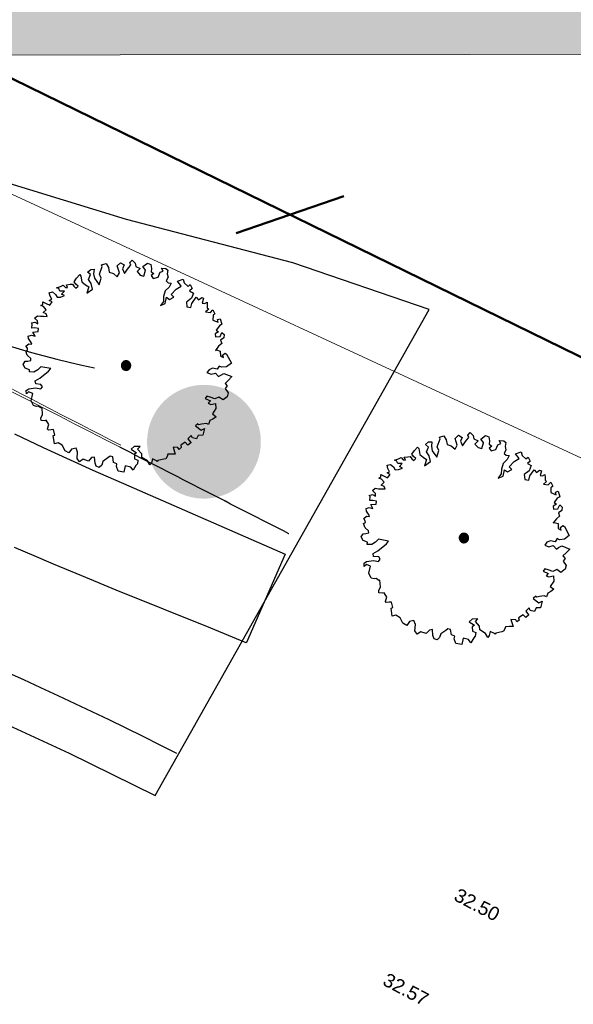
# Model space of a CAD drawing. Header units: metres. Extents: x -5203299 to 2078834, y 245743 to 5817682.
# Tile 990 of 1056: x 366627 to 366641, y 5813970 to 5813996. Entities that reach past the tile are written whole.
import ezdxf

# ---------------------------------------------------------------- set-up
doc = ezdxf.new("R2010")
doc.units = ezdxf.units.M
doc.header["$LTSCALE"] = 0.5
for name, color, linetype, lineweight in [('02.02_Nutzung. Gebäude-Gewerbe Neubau', 7, 'Continuous', 9), ('30 -39 Baustelle- Fläche', 7, 'Continuous', 15), ('99.02_Vermesserplan-Höhe SWP', 7, 'Continuous', 18), ('99.02_Vermesserplan-Linie Zaun', 7, 'Continuous', 18), ('99.04_Ausf Ketziner Str-S-Achse-Berechnungen', 7, 'Continuous', 20), ('AutoTurn-Lastzug mit Sattelzug', 7, 'Continuous', 9), ('Bemaßung', 7, 'Continuous', 5), ('CS_XREF_Straßenpl-Bäume', 7, 'Continuous', 25), ('Keine', 7, 'Continuous', 9)]:
    doc.layers.add(name, color=color, linetype=linetype, lineweight=lineweight)
for name, color, linetype, lineweight, true_color in [('30 -34 Innenwände- 4 Türen_Fenster', 7, 'Continuous', 15, 0x9955ff), ('99.04_Ausf Ketziner Str-S-Baum-versetzen_Schraffur', 30, 'Continuous', 30, 0xff7f00), ('99.04_Ausf Ketziner Str-S-Markierung', 1, 'Continuous', 25, 0xff0000), ('99.04_Ausf Ketziner Str-S-Markierung-Hilfslinien', 6, 'Continuous', 25, 0xff00ff), ('99.04_Ausf Ketziner Str-S_Hilfslinien_Variante 2a_2022-01-25', 30, 'Continuous', 25, 0xff7f00)]:
    doc.layers.add(name, color=color, linetype=linetype, lineweight=lineweight, true_color=true_color)
doc.styles.add('Arial', font='arial.ttf')

# ---------------------------------------------------------------- blocks, each defined once
blk = doc.blocks.new('Gruppe-61')
at = {"layer": 'CS_XREF_Straßenpl-Bäume', "linetype": 'Continuous', "lineweight": 0}
blk.add_hatch(color=7, dxfattribs=at).paths.add_polyline_path([(366638.491, 5813982.474), (366638.485, 5813982.463), (366638.479, 5813982.453), (366638.471, 5813982.443), (366638.463, 5813982.434), (366638.454, 5813982.427), (366638.444, 5813982.42), (366638.433, 5813982.414), (366638.422, 5813982.409), (366638.411, 5813982.405), (366638.399, 5813982.403), (366638.387, 5813982.401), (366638.375, 5813982.401), (366638.363, 5813982.402), (366638.351, 5813982.404), (366638.339, 5813982.408), (366638.328, 5813982.412), (366638.317, 5813982.417), (366638.307, 5813982.424), (366638.298, 5813982.432), (366638.289, 5813982.44), (366638.281, 5813982.449), (366638.274, 5813982.459), (366638.268, 5813982.47), (366638.264, 5813982.481), (366638.26, 5813982.492), (366638.257, 5813982.504), (366638.256, 5813982.516), (366638.256, 5813982.528), (366638.257, 5813982.54), (366638.259, 5813982.552), (366638.262, 5813982.564), (366638.267, 5813982.575), (366638.272, 5813982.586), (366638.279, 5813982.596), (366638.286, 5813982.605), (366638.294, 5813982.614), (366638.304, 5813982.622), (366638.314, 5813982.629), (366638.324, 5813982.635), (366638.335, 5813982.639), (366638.347, 5813982.643), (366638.359, 5813982.646), (366638.371, 5813982.647), (366638.383, 5813982.647), (366638.395, 5813982.646), (366638.407, 5813982.644), (366638.418, 5813982.641), (366638.429, 5813982.636), (366638.44, 5813982.631), (366638.45, 5813982.624), (366638.46, 5813982.617), (366638.468, 5813982.608), (366638.476, 5813982.599), (366638.483, 5813982.589), (366638.489, 5813982.579), (366638.494, 5813982.568), (366638.498, 5813982.556), (366638.5, 5813982.544), (366638.502, 5813982.532), (366638.502, 5813982.52), (366638.501, 5813982.508), (366638.499, 5813982.496), (366638.495, 5813982.485)])
at = {"layer": 'CS_XREF_Straßenpl-Bäume'}
for p, q in [((366637.736, 5813985.183), (366637.853, 5813985.218)), ((366637.749, 5813985.135), (366637.736, 5813985.183)), ((366637.853, 5813985.218), (366637.913, 5813985.113)), ((366638.147, 5813985.149), (366638.232, 5813985.231)), ((366638.232, 5813985.231), (366638.333, 5813985.175)), ((366638.333, 5813985.175), (366638.288, 5813985.077)), ((366638.443, 5813985.099), (366638.509, 5813985.172)), ((366638.478, 5813985.239), (366638.544, 5813985.301)), ((366638.509, 5813985.172), (366638.478, 5813985.239)), ((366638.544, 5813985.301), (366638.623, 5813985.224)), ((366638.623, 5813985.224), (366638.637, 5813985.137)), ((366638.821, 5813985.132), (366638.946, 5813985.224)), ((366638.946, 5813985.224), (366639.034, 5813985.19)), ((366639.034, 5813985.19), (366639.049, 5813985.083)), ((366637.074, 5813984.829), (366637.159, 5813984.92)), ((366637.159, 5813984.92), (366637.191, 5813984.881)), ((366637.363, 5813984.986), (366637.448, 5813985.057)), ((366637.442, 5813984.921), (366637.363, 5813984.986)), ((366637.389, 5813984.792), (366637.442, 5813984.921)), ((366637.448, 5813985.057), (366637.536, 5813985.06)), ((366637.536, 5813985.06), (366637.52, 5813984.944)), ((366637.52, 5813984.944), (366637.544, 5813984.826)), ((366637.676, 5813984.929), (366637.749, 5813985.135)), ((366637.719, 5813984.831), (366637.676, 5813984.929)), ((366637.913, 5813985.113), (366637.938, 5813984.986)), ((366637.938, 5813984.986), (366638.046, 5813984.95)), ((366638.046, 5813984.95), (366638.148, 5813984.866)), ((366638.204, 5813984.967), (366638.147, 5813985.149)), ((366638.148, 5813984.866), (366638.204, 5813984.967)), ((366638.288, 5813985.077), (366638.341, 5813984.952)), ((366638.341, 5813984.952), (366638.443, 5813985.099)), ((366638.637, 5813985.137), (366638.755, 5813985.082)), ((366638.755, 5813985.082), (366638.67, 5813985)), ((366638.67, 5813985), (366638.753, 5813984.906)), ((366638.753, 5813984.906), (366638.85, 5813984.881)), ((366638.895, 5813985.038), (366638.821, 5813985.132)), ((366638.85, 5813984.881), (366638.892, 5813985.035)), ((366638.892, 5813985.035), (366638.895, 5813985.038)), ((366639.049, 5813985.083), (366639.041, 5813984.995)), ((366639.041, 5813984.995), (366639.113, 5813984.947)), ((366639.113, 5813984.947), (366639.044, 5813984.896)), ((366639.221, 5813984.854), (366639.276, 5813984.983)), ((366639.276, 5813984.983), (366639.355, 5813985.014)), ((366639.355, 5813985.014), (366639.312, 5813985.092)), ((366639.312, 5813985.092), (366639.429, 5813985.085)), ((366639.429, 5813985.085), (366639.481, 5813985.038)), ((366639.481, 5813985.038), (366639.465, 5813984.939)), ((366639.465, 5813984.939), (366639.487, 5813984.852)), ((366636.651, 5813984.611), (366636.721, 5813984.642)), ((366636.721, 5813984.642), (366636.779, 5813984.585)), ((366636.808, 5813984.653), (366636.904, 5813984.668)), ((366636.839, 5813984.578), (366636.808, 5813984.653)), ((366636.904, 5813984.668), (366636.963, 5813984.67)), ((366636.963, 5813984.67), (366637.005, 5813984.612)), ((366637.009, 5813984.731), (366637.074, 5813984.829)), ((366637.051, 5813984.673), (366637.009, 5813984.731)), ((366637.112, 5813984.616), (366637.051, 5813984.673)), ((366637.191, 5813984.881), (366637.216, 5813984.727)), ((366637.216, 5813984.727), (366637.306, 5813984.651)), ((366637.306, 5813984.651), (366637.396, 5813984.597)), ((366637.461, 5813984.687), (366637.389, 5813984.792)), ((366637.494, 5813984.541), (366637.461, 5813984.687)), ((366637.544, 5813984.826), (366637.666, 5813984.654)), ((366637.666, 5813984.654), (366637.719, 5813984.831)), ((366639.044, 5813984.896), (366639.098, 5813984.819)), ((366639.098, 5813984.819), (366639.221, 5813984.854)), ((366639.487, 5813984.852), (366639.44, 5813984.754)), ((366639.44, 5813984.754), (366639.492, 5813984.708)), ((366639.492, 5813984.708), (366639.569, 5813984.699)), ((366639.569, 5813984.699), (366639.516, 5813984.59)), ((366639.735, 5813984.744), (366639.888, 5813984.798)), ((366639.835, 5813984.62), (366639.735, 5813984.744)), ((366639.888, 5813984.798), (366639.911, 5813984.702)), ((366639.911, 5813984.702), (366640.014, 5813984.607)), ((366640.014, 5813984.607), (366640.069, 5813984.657)), ((366640.069, 5813984.657), (366640.123, 5813984.551)), ((366636.354, 5813984.443), (366636.441, 5813984.466)), ((366636.377, 5813984.356), (366636.354, 5813984.443)), ((366636.441, 5813984.466), (366636.522, 5813984.4)), ((366636.522, 5813984.4), (366636.565, 5813984.323)), ((366636.545, 5813984.577), (366636.651, 5813984.611)), ((366636.605, 5813984.559), (366636.545, 5813984.577)), ((366636.636, 5813984.484), (366636.605, 5813984.559)), ((366636.754, 5813984.488), (366636.636, 5813984.484)), ((366636.678, 5813984.406), (366636.754, 5813984.488)), ((366636.758, 5813984.369), (366636.678, 5813984.406)), ((366636.779, 5813984.585), (366636.839, 5813984.578)), ((366637.005, 5813984.612), (366637.055, 5813984.566)), ((366637.055, 5813984.566), (366637.112, 5813984.616)), ((366637.396, 5813984.597), (366637.342, 5813984.428)), ((366637.342, 5813984.428), (366637.494, 5813984.541)), ((366639.412, 5813984.49), (366639.366, 5813984.341)), ((366639.516, 5813984.59), (366639.412, 5813984.49)), ((366639.571, 5813984.396), (366639.702, 5813984.537)), ((366639.641, 5813984.331), (366639.571, 5813984.396)), ((366639.702, 5813984.537), (366639.835, 5813984.62)), ((366640.123, 5813984.551), (366640.054, 5813984.492)), ((366640.054, 5813984.492), (366640.155, 5813984.436)), ((366640.155, 5813984.436), (366640.101, 5813984.298)), ((366636.133, 5813984.104), (366636.189, 5813984.135)), ((366636.189, 5813984.135), (366636.187, 5813984.202)), ((366636.187, 5813984.202), (366636.276, 5813984.157)), ((366636.276, 5813984.157), (366636.365, 5813984.112)), ((366636.352, 5813984.239), (366636.419, 5813984.27)), ((366636.433, 5813984.202), (366636.352, 5813984.239)), ((366636.365, 5813984.112), (366636.433, 5813984.202)), ((366636.419, 5813984.27), (366636.377, 5813984.356)), ((366636.565, 5813984.323), (366636.652, 5813984.326)), ((366636.652, 5813984.326), (366636.758, 5813984.369)), ((366639.362, 5813984.214), (366639.286, 5813984.104)), ((366639.286, 5813984.104), (366639.412, 5813984.156)), ((366639.366, 5813984.341), (366639.362, 5813984.214)), ((366639.412, 5813984.156), (366639.446, 5813984.324)), ((366639.446, 5813984.324), (366639.527, 5813984.268)), ((366639.527, 5813984.268), (366639.641, 5813984.331)), ((366640.101, 5813984.298), (366639.968, 5813984.195)), ((366639.968, 5813984.195), (366639.981, 5813984.068)), ((366640.089, 5813984.052), (366640.117, 5813984.16)), ((366640.117, 5813984.16), (366640.227, 5813984.322)), ((366640.227, 5813984.322), (366640.289, 5813984.254)), ((366640.289, 5813984.254), (366640.375, 5813984.316)), ((366640.375, 5813984.316), (366640.423, 5813984.298)), ((366640.423, 5813984.298), (366640.388, 5813984.169)), ((366640.388, 5813984.169), (366640.448, 5813984.163)), ((366640.448, 5813984.163), (366640.515, 5813984.194)), ((366640.515, 5813984.194), (366640.517, 5813984.126)), ((366640.517, 5813984.126), (366640.52, 5813984.047)), ((366636.202, 5813984.078), (366636.133, 5813984.104)), ((366636.196, 5813983.92), (366636.273, 5813983.993)), ((366636.277, 5813983.886), (366636.196, 5813983.92)), ((366636.273, 5813983.993), (366636.202, 5813984.078)), ((366636.299, 5813983.816), (366636.277, 5813983.886)), ((366639.981, 5813984.068), (366640.089, 5813984.052)), ((366640.56, 5813984.011), (366640.475, 5813983.94)), ((366640.475, 5813983.94), (366640.603, 5813983.925)), ((366640.52, 5813984.047), (366640.56, 5813984.011)), ((366640.603, 5813983.925), (366640.668, 5813983.995)), ((366640.668, 5813983.995), (366640.72, 5813983.889)), ((366640.72, 5813983.889), (366640.673, 5813983.848)), ((366635.883, 5813983.646), (366635.97, 5813983.669)), ((366635.904, 5813983.618), (366635.883, 5813983.646)), ((366635.899, 5813983.511), (366635.904, 5813983.618)), ((366635.966, 5813983.776), (366636.043, 5813983.838)), ((366636.048, 5813983.7), (366635.966, 5813983.776)), ((366635.97, 5813983.669), (366636.051, 5813983.623)), ((366636.043, 5813983.838), (366636.123, 5813983.821)), ((366636.051, 5813983.623), (366636.048, 5813983.7)), ((366636.123, 5813983.821), (366636.2, 5813983.824)), ((366636.2, 5813983.824), (366636.299, 5813983.816)), ((366640.673, 5813983.848), (366640.666, 5813983.721)), ((366640.666, 5813983.721), (366640.807, 5813983.666)), ((366640.793, 5813983.736), (366640.863, 5813983.756)), ((366640.807, 5813983.666), (366640.793, 5813983.736)), ((366640.905, 5813983.613), (366640.839, 5813983.571)), ((366640.863, 5813983.756), (366640.905, 5813983.613)), ((366635.975, 5813983.513), (366635.899, 5813983.511)), ((366635.922, 5813983.404), (366636.066, 5813983.417)), ((366635.982, 5813983.299), (366635.922, 5813983.404)), ((366636.075, 5813983.497), (366635.975, 5813983.513)), ((366636.066, 5813983.417), (366636.075, 5813983.497)), ((366640.816, 5813983.414), (366640.73, 5813983.361)), ((366640.73, 5813983.361), (366640.741, 5813983.285)), ((366640.839, 5813983.571), (366640.755, 5813983.46)), ((366640.755, 5813983.46), (366640.816, 5813983.414)), ((366640.859, 5813983.289), (366640.904, 5813983.398)), ((366640.904, 5813983.398), (366640.965, 5813983.34)), ((366635.739, 5813983.036), (366635.814, 5813983.098)), ((366635.798, 5813983.301), (366635.885, 5813983.324)), ((366635.809, 5813983.233), (366635.798, 5813983.301)), ((366635.881, 5813983.128), (366635.809, 5813983.233)), ((366635.814, 5813983.098), (366635.893, 5813983.089)), ((366635.893, 5813983.089), (366635.881, 5813983.128)), ((366635.885, 5813983.324), (366635.982, 5813983.299)), ((366640.741, 5813983.285), (366640.859, 5813983.289)), ((366640.902, 5813983.103), (366640.817, 5813983.033)), ((366640.957, 5813983.252), (366640.871, 5813983.19)), ((366640.871, 5813983.19), (366640.902, 5813983.103)), ((366640.965, 5813983.34), (366640.957, 5813983.252)), ((366635.732, 5813982.908), (366635.78, 5813982.93)), ((366635.776, 5813982.794), (366635.732, 5813982.908)), ((366635.778, 5813982.978), (366635.739, 5813983.036)), ((366635.78, 5813982.93), (366635.778, 5813982.978)), ((366640.817, 5813983.033), (366640.733, 5813982.922)), ((366640.733, 5813982.922), (366640.761, 5813982.935)), ((366640.761, 5813982.935), (366640.861, 5813982.907)), ((366640.861, 5813982.907), (366640.866, 5813982.771)), ((366640.924, 5813982.801), (366640.99, 5813982.852)), ((366640.99, 5813982.852), (366641.031, 5813982.825)), ((366635.668, 5813982.555), (366635.722, 5813982.636)), ((366635.722, 5813982.636), (366635.79, 5813982.639)), ((366635.867, 5813982.709), (366635.776, 5813982.794)), ((366635.79, 5813982.639), (366635.868, 5813982.661)), ((366635.868, 5813982.661), (366635.867, 5813982.709)), ((366640.866, 5813982.771), (366640.946, 5813982.734)), ((366640.946, 5813982.734), (366640.924, 5813982.801)), ((366641.031, 5813982.825), (366641.155, 5813982.586)), ((366641.155, 5813982.586), (366641.031, 5813982.494)), ((366635.719, 5813982.458), (366635.668, 5813982.555)), ((366635.837, 5813982.414), (366635.719, 5813982.458)), ((366635.83, 5813982.357), (366635.837, 5813982.414)), ((366635.947, 5813982.35), (366635.83, 5813982.357)), ((366636.052, 5813982.413), (366635.947, 5813982.35)), ((366636.129, 5813982.492), (366636.052, 5813982.413)), ((366636.108, 5813982.188), (366636.336, 5813982.374)), ((366636.394, 5813982.444), (366636.129, 5813982.492)), ((366636.336, 5813982.374), (366636.394, 5813982.444)), ((366640.567, 5813982.41), (366640.51, 5813982.337)), ((366640.51, 5813982.337), (366640.619, 5813982.293)), ((366640.661, 5813982.45), (366640.567, 5813982.41)), ((366640.619, 5813982.293), (366640.734, 5813982.325)), ((366640.781, 5813982.426), (366640.661, 5813982.45)), ((366640.734, 5813982.325), (366640.816, 5813982.232)), ((366640.835, 5813982.507), (366640.781, 5813982.426)), ((366640.895, 5813982.478), (366640.835, 5813982.507)), ((366640.874, 5813982.273), (366640.96, 5813982.316)), ((366641.031, 5813982.494), (366640.895, 5813982.478)), ((366640.96, 5813982.316), (366641.167, 5813982.232)), ((366635.986, 5813982.116), (366636.108, 5813982.188)), ((366635.997, 5813982.04), (366635.986, 5813982.116)), ((366640.816, 5813982.232), (366640.874, 5813982.273)), ((366641.074, 5813982.133), (366640.989, 5813982.051)), ((366640.989, 5813982.051), (366641.048, 5813981.985)), ((366641.167, 5813982.232), (366641.074, 5813982.133)), ((366635.748, 5813981.865), (366635.815, 5813981.907)), ((366635.751, 5813981.777), (366635.748, 5813981.865)), ((366635.809, 5813981.827), (366635.751, 5813981.777)), ((366635.918, 5813981.783), (366635.809, 5813981.827)), ((366635.815, 5813981.907), (366635.992, 5813981.932)), ((366635.992, 5813981.932), (366636.129, 5813981.906)), ((366636.133, 5813982.025), (366635.997, 5813982.04)), ((366636.129, 5813981.906), (366636.175, 5813981.967)), ((366636.175, 5813981.967), (366636.133, 5813982.025)), ((366641.048, 5813981.985), (366640.994, 5813981.915)), ((366640.994, 5813981.915), (366641.074, 5813981.802)), ((366641.074, 5813981.802), (366641.049, 5813981.702)), ((366635.876, 5813981.595), (366635.918, 5813981.783)), ((366635.937, 5813981.469), (366635.876, 5813981.595)), ((366640.511, 5813981.712), (366640.465, 5813981.654)), ((366640.465, 5813981.654), (366640.603, 5813981.591)), ((366640.6, 5813981.687), (366640.511, 5813981.712)), ((366640.603, 5813981.591), (366640.545, 5813981.53)), ((366640.545, 5813981.53), (366640.617, 5813981.501)), ((366640.72, 5813981.643), (366640.6, 5813981.687)), ((366640.826, 5813981.695), (366640.72, 5813981.643)), ((366640.936, 5813981.619), (366640.826, 5813981.695)), ((366641.049, 5813981.702), (366640.936, 5813981.619)), ((366636.017, 5813981.444), (366635.937, 5813981.469)), ((366636.065, 5813981.454), (366636.017, 5813981.444)), ((366636.134, 5813981.408), (366636.065, 5813981.454)), ((366636.165, 5813981.409), (366636.134, 5813981.408)), ((366636.18, 5813981.234), (366636.165, 5813981.409)), ((366640.617, 5813981.501), (366640.741, 5813981.525)), ((366640.745, 5813981.389), (366640.654, 5813981.25)), ((366640.741, 5813981.525), (366640.745, 5813981.389)), ((366636.135, 5813981.137), (366636.18, 5813981.234)), ((366636.137, 5813981.077), (366636.135, 5813981.137)), ((366636.236, 5813981.069), (366636.137, 5813981.077)), ((366636.273, 5813981.082), (366636.236, 5813981.069)), ((366636.345, 5813980.966), (366636.273, 5813981.082)), ((366640.592, 5813981.073), (366640.556, 5813980.973)), ((366640.667, 5813981.112), (366640.592, 5813981.073)), ((366640.654, 5813981.25), (366640.753, 5813981.174)), ((366640.753, 5813981.174), (366640.667, 5813981.112)), ((366636.311, 5813980.857), (366636.345, 5813980.966)), ((366636.312, 5813980.848), (366636.311, 5813980.857)), ((366636.333, 5813980.821), (366636.312, 5813980.848)), ((366636.409, 5813980.832), (366636.333, 5813980.821)), ((366636.468, 5813980.834), (366636.409, 5813980.832)), ((366636.501, 5813980.688), (366636.468, 5813980.834)), ((366640.272, 5813980.991), (366640.206, 5813980.932)), ((366640.206, 5813980.932), (366640.357, 5813980.819)), ((366640.301, 5813980.964), (366640.272, 5813980.991)), ((366640.369, 5813980.978), (366640.301, 5813980.964)), ((366640.357, 5813980.819), (366640.444, 5813980.861)), ((366640.496, 5813980.999), (366640.369, 5813980.978)), ((366640.444, 5813980.861), (366640.399, 5813980.684)), ((366640.556, 5813980.973), (366640.496, 5813980.999)), ((366636.462, 5813980.678), (366636.501, 5813980.688)), ((366636.489, 5813980.464), (366636.462, 5813980.678)), ((366639.938, 5813980.502), (366639.822, 5813980.421)), ((366640.008, 5813980.428), (366639.938, 5813980.502)), ((366640.096, 5813980.683), (366640.011, 5813980.592)), ((366640.011, 5813980.592), (366640.082, 5813980.498)), ((366640.082, 5813980.498), (366640.083, 5813980.487)), ((366640.129, 5813980.616), (366640.096, 5813980.683)), ((366640.238, 5813980.591), (366640.129, 5813980.616)), ((366640.283, 5813980.68), (366640.238, 5813980.591)), ((366640.399, 5813980.684), (366640.283, 5813980.68)), ((366636.587, 5813980.487), (366636.489, 5813980.464)), ((366636.697, 5813980.423), (366636.587, 5813980.487)), ((366636.77, 5813980.278), (366636.697, 5813980.423)), ((366636.871, 5813980.222), (366636.77, 5813980.278)), ((366636.944, 5813980.324), (366636.871, 5813980.222)), ((366637.062, 5813980.348), (366636.944, 5813980.324)), ((366637.102, 5813980.242), (366637.062, 5813980.348)), ((366637.088, 5813980.074), (366637.102, 5813980.242)), ((366638.592, 5813980.388), (366638.518, 5813980.318)), ((366638.518, 5813980.318), (366638.657, 5813980.224)), ((366638.75, 5813980.394), (366638.592, 5813980.388)), ((366638.682, 5813980.323), (366638.75, 5813980.394)), ((366638.793, 5813980.2), (366638.682, 5813980.323)), ((366639.747, 5813980.368), (366639.619, 5813980.375)), ((366639.619, 5813980.375), (366639.674, 5813980.19)), ((366639.777, 5813980.312), (366639.747, 5813980.368)), ((366639.835, 5813980.362), (366639.777, 5813980.312)), ((366639.822, 5813980.421), (366639.835, 5813980.362)), ((366640.083, 5813980.487), (366640.008, 5813980.428)), ((366637.15, 5813979.989), (366637.088, 5813980.074)), ((366637.247, 5813980.051), (366637.15, 5813979.989)), ((366637.385, 5813980.005), (366637.247, 5813980.051)), ((366637.469, 5813980.096), (366637.385, 5813980.005)), ((366637.548, 5813980.11), (366637.469, 5813980.096)), ((366637.562, 5813979.954), (366637.548, 5813980.11)), ((366637.767, 5813979.998), (366637.739, 5813979.901)), ((366637.9, 5813980.09), (366637.767, 5813979.998)), ((366637.958, 5813980.132), (366637.9, 5813980.09)), ((366638.026, 5813980.114), (366637.958, 5813980.132)), ((366638.051, 5813979.971), (366638.026, 5813980.114)), ((366638.14, 5813979.934), (366638.051, 5813979.971)), ((366638.657, 5813980.224), (366638.599, 5813980.185)), ((366638.599, 5813980.185), (366638.603, 5813980.066)), ((366638.603, 5813980.066), (366638.692, 5813980.029)), ((366638.692, 5813980.029), (366638.678, 5813979.933)), ((366638.797, 5813980.104), (366638.793, 5813980.2)), ((366638.947, 5813980.01), (366638.797, 5813980.104)), ((366639.01, 5813979.904), (366638.947, 5813980.01)), ((366639.073, 5813980.062), (366639.048, 5813979.954)), ((366639.182, 5813980.009), (366639.073, 5813980.062)), ((366639.202, 5813979.99), (366639.182, 5813980.009)), ((366639.221, 5813980.019), (366639.202, 5813979.99)), ((366639.376, 5813980.053), (366639.221, 5813980.019)), ((366639.423, 5813980.066), (366639.376, 5813980.053)), ((366639.461, 5813980.126), (366639.423, 5813980.066)), ((366639.479, 5813980.183), (366639.461, 5813980.126)), ((366639.578, 5813980.187), (366639.479, 5813980.183)), ((366639.674, 5813980.19), (366639.578, 5813980.187)), ((366637.593, 5813979.868), (366637.562, 5813979.954)), ((366637.673, 5813979.839), (366637.593, 5813979.868)), ((366637.739, 5813979.901), (366637.673, 5813979.839)), ((366638.123, 5813979.866), (366638.14, 5813979.934)), ((366638.166, 5813979.74), (366638.123, 5813979.866)), ((366638.323, 5813979.714), (366638.166, 5813979.74)), ((366638.357, 5813979.882), (366638.323, 5813979.714)), ((366638.502, 5813979.848), (366638.357, 5813979.882)), ((366638.565, 5813979.762), (366638.502, 5813979.848)), ((366638.64, 5813979.892), (366638.565, 5813979.762)), ((366638.678, 5813979.933), (366638.64, 5813979.892)), ((366639.048, 5813979.954), (366639.01, 5813979.904))]:
    blk.add_line(p, q, dxfattribs=at)
blk.add_open_spline([(366638.256, 5813982.512), (366638.253, 5813982.545), (366638.28, 5813982.605), (366638.334, 5813982.643), (366638.399, 5813982.65), (366638.459, 5813982.623), (366638.498, 5813982.569), (366638.505, 5813982.504), (366638.477, 5813982.443), (366638.424, 5813982.405), (366638.358, 5813982.398), (366638.298, 5813982.426), (366638.26, 5813982.479), (366638.256, 5813982.512)], degree=2, dxfattribs=at)
blk = doc.blocks.new('Gruppe-62')
at = {"layer": 'CS_XREF_Straßenpl-Bäume', "linetype": 'Continuous', "lineweight": 0}
blk.add_hatch(color=7, dxfattribs=at).paths.add_polyline_path([(366629.584, 5813987.02), (366629.579, 5813987.009), (366629.572, 5813986.999), (366629.565, 5813986.99), (366629.556, 5813986.981), (366629.547, 5813986.973), (366629.537, 5813986.966), (366629.527, 5813986.96), (366629.516, 5813986.955), (366629.504, 5813986.952), (366629.492, 5813986.949), (366629.48, 5813986.948), (366629.468, 5813986.948), (366629.456, 5813986.949), (366629.444, 5813986.951), (366629.433, 5813986.954), (366629.421, 5813986.958), (366629.411, 5813986.964), (366629.4, 5813986.97), (366629.391, 5813986.978), (366629.382, 5813986.986), (366629.374, 5813986.996), (366629.368, 5813987.006), (366629.362, 5813987.016), (366629.357, 5813987.027), (366629.353, 5813987.039), (366629.351, 5813987.05), (366629.349, 5813987.062), (366629.349, 5813987.075), (366629.35, 5813987.087), (366629.352, 5813987.098), (366629.355, 5813987.11), (366629.36, 5813987.121), (366629.365, 5813987.132), (366629.372, 5813987.142), (366629.379, 5813987.152), (366629.388, 5813987.16), (366629.397, 5813987.168), (366629.407, 5813987.175), (366629.417, 5813987.181), (366629.429, 5813987.186), (366629.44, 5813987.19), (366629.452, 5813987.192), (366629.464, 5813987.193), (366629.476, 5813987.194), (366629.488, 5813987.193), (366629.5, 5813987.191), (366629.511, 5813987.187), (366629.523, 5813987.183), (366629.533, 5813987.177), (366629.544, 5813987.171), (366629.553, 5813987.163), (366629.562, 5813987.155), (366629.57, 5813987.146), (366629.576, 5813987.136), (366629.582, 5813987.125), (366629.587, 5813987.114), (366629.591, 5813987.103), (366629.593, 5813987.091), (366629.595, 5813987.079), (366629.595, 5813987.067), (366629.594, 5813987.055), (366629.592, 5813987.043), (366629.589, 5813987.031)])
at = {"layer": 'CS_XREF_Straßenpl-Bäume'}
for p, q in [((366629.571, 5813989.786), (366629.637, 5813989.847)), ((366629.637, 5813989.847), (366629.716, 5813989.771)), ((366628.456, 5813989.533), (366628.542, 5813989.604)), ((366628.542, 5813989.604), (366628.629, 5813989.607)), ((366628.629, 5813989.607), (366628.613, 5813989.49)), ((366628.77, 5813989.476), (366628.842, 5813989.682)), ((366628.829, 5813989.729), (366628.947, 5813989.764)), ((366628.842, 5813989.682), (366628.829, 5813989.729)), ((366628.947, 5813989.764), (366629.007, 5813989.659)), ((366629.007, 5813989.659), (366629.031, 5813989.532)), ((366629.24, 5813989.695), (366629.325, 5813989.777)), ((366629.298, 5813989.513), (366629.24, 5813989.695)), ((366629.325, 5813989.777), (366629.426, 5813989.721)), ((366629.426, 5813989.721), (366629.382, 5813989.624)), ((366629.382, 5813989.624), (366629.434, 5813989.498)), ((366629.434, 5813989.498), (366629.536, 5813989.646)), ((366629.536, 5813989.646), (366629.602, 5813989.719)), ((366629.602, 5813989.719), (366629.571, 5813989.786)), ((366629.716, 5813989.771), (366629.73, 5813989.684)), ((366629.73, 5813989.684), (366629.848, 5813989.628)), ((366629.848, 5813989.628), (366629.763, 5813989.546)), ((366629.915, 5813989.678), (366630.039, 5813989.77)), ((366629.989, 5813989.585), (366629.915, 5813989.678)), ((366629.943, 5813989.428), (366629.985, 5813989.581)), ((366629.985, 5813989.581), (366629.989, 5813989.585)), ((366630.039, 5813989.77), (366630.128, 5813989.737)), ((366630.128, 5813989.737), (366630.143, 5813989.63)), ((366630.143, 5813989.63), (366630.134, 5813989.542)), ((366630.448, 5813989.561), (366630.406, 5813989.639)), ((366630.406, 5813989.639), (366630.522, 5813989.631)), ((366630.522, 5813989.631), (366630.574, 5813989.585)), ((366630.574, 5813989.585), (366630.558, 5813989.485)), ((366628.103, 5813989.278), (366628.167, 5813989.376)), ((366628.167, 5813989.376), (366628.252, 5813989.466)), ((366628.252, 5813989.466), (366628.284, 5813989.428)), ((366628.284, 5813989.428), (366628.309, 5813989.273)), ((366628.535, 5813989.468), (366628.456, 5813989.533)), ((366628.483, 5813989.338), (366628.535, 5813989.468)), ((366628.554, 5813989.233), (366628.483, 5813989.338)), ((366628.613, 5813989.49), (366628.637, 5813989.372)), ((366628.637, 5813989.372), (366628.759, 5813989.201)), ((366628.759, 5813989.201), (366628.813, 5813989.378)), ((366628.813, 5813989.378), (366628.77, 5813989.476)), ((366629.031, 5813989.532), (366629.14, 5813989.497)), ((366629.14, 5813989.497), (366629.242, 5813989.412)), ((366629.242, 5813989.412), (366629.298, 5813989.513)), ((366629.763, 5813989.546), (366629.846, 5813989.453)), ((366629.846, 5813989.453), (366629.943, 5813989.428)), ((366630.134, 5813989.542), (366630.207, 5813989.493)), ((366630.207, 5813989.493), (366630.138, 5813989.443)), ((366630.138, 5813989.443), (366630.191, 5813989.365)), ((366630.191, 5813989.365), (366630.315, 5813989.401)), ((366630.315, 5813989.401), (366630.37, 5813989.53)), ((366630.37, 5813989.53), (366630.448, 5813989.561)), ((366630.581, 5813989.398), (366630.533, 5813989.301)), ((366630.558, 5813989.485), (366630.581, 5813989.398)), ((366630.828, 5813989.291), (366630.982, 5813989.344)), ((366630.982, 5813989.344), (366631.005, 5813989.249)), ((366627.638, 5813989.123), (366627.744, 5813989.158)), ((366627.698, 5813989.105), (366627.638, 5813989.123)), ((366627.729, 5813989.03), (366627.698, 5813989.105)), ((366627.744, 5813989.158), (366627.814, 5813989.189)), ((366627.814, 5813989.189), (366627.873, 5813989.131)), ((366627.873, 5813989.131), (366627.932, 5813989.125)), ((366627.902, 5813989.2), (366627.997, 5813989.215)), ((366627.932, 5813989.125), (366627.902, 5813989.2)), ((366627.997, 5813989.215), (366628.057, 5813989.217)), ((366628.057, 5813989.217), (366628.098, 5813989.159)), ((366628.098, 5813989.159), (366628.148, 5813989.112)), ((366628.144, 5813989.219), (366628.103, 5813989.278)), ((366628.206, 5813989.162), (366628.144, 5813989.219)), ((366628.148, 5813989.112), (366628.206, 5813989.162)), ((366628.309, 5813989.273), (366628.4, 5813989.197)), ((366628.4, 5813989.197), (366628.489, 5813989.144)), ((366628.489, 5813989.144), (366628.436, 5813988.975)), ((366628.436, 5813988.975), (366628.587, 5813989.087)), ((366628.587, 5813989.087), (366628.554, 5813989.233)), ((366630.609, 5813989.136), (366630.505, 5813989.036)), ((366630.533, 5813989.301), (366630.586, 5813989.254)), ((366630.586, 5813989.254), (366630.662, 5813989.245)), ((366630.662, 5813989.245), (366630.609, 5813989.136)), ((366630.664, 5813988.943), (366630.795, 5813989.083)), ((366630.795, 5813989.083), (366630.928, 5813989.167)), ((366630.928, 5813989.167), (366630.828, 5813989.291)), ((366631.005, 5813989.249), (366631.107, 5813989.153)), ((366631.107, 5813989.153), (366631.162, 5813989.203)), ((366631.216, 5813989.097), (366631.148, 5813989.038)), ((366631.162, 5813989.203), (366631.216, 5813989.097)), ((366627.446, 5813988.786), (366627.513, 5813988.816)), ((366627.447, 5813988.989), (366627.534, 5813989.012)), ((366627.47, 5813988.902), (366627.447, 5813988.989)), ((366627.513, 5813988.816), (366627.47, 5813988.902)), ((366627.534, 5813989.012), (366627.616, 5813988.947)), ((366627.616, 5813988.947), (366627.658, 5813988.869)), ((366627.658, 5813988.869), (366627.746, 5813988.872)), ((366627.848, 5813989.034), (366627.729, 5813989.03)), ((366627.746, 5813988.872), (366627.852, 5813988.915)), ((366627.771, 5813988.952), (366627.848, 5813989.034)), ((366627.852, 5813988.915), (366627.771, 5813988.952)), ((366630.459, 5813988.888), (366630.455, 5813988.76)), ((366630.505, 5813989.036), (366630.459, 5813988.888)), ((366630.505, 5813988.703), (366630.539, 5813988.871)), ((366630.539, 5813988.871), (366630.62, 5813988.814)), ((366630.62, 5813988.814), (366630.734, 5813988.877)), ((366630.734, 5813988.877), (366630.664, 5813988.943)), ((366631.194, 5813988.845), (366631.062, 5813988.741)), ((366631.148, 5813989.038), (366631.249, 5813988.982)), ((366631.249, 5813988.982), (366631.194, 5813988.845)), ((366631.21, 5813988.707), (366631.32, 5813988.869)), ((366631.32, 5813988.869), (366631.382, 5813988.8)), ((366631.382, 5813988.8), (366631.468, 5813988.863)), ((366631.468, 5813988.863), (366631.517, 5813988.844)), ((366631.517, 5813988.844), (366631.481, 5813988.716)), ((366627.227, 5813988.651), (366627.282, 5813988.681)), ((366627.296, 5813988.625), (366627.227, 5813988.651)), ((366627.282, 5813988.681), (366627.28, 5813988.749)), ((366627.28, 5813988.749), (366627.369, 5813988.704)), ((366627.29, 5813988.466), (366627.366, 5813988.54)), ((366627.366, 5813988.54), (366627.296, 5813988.625)), ((366627.369, 5813988.704), (366627.459, 5813988.659)), ((366627.526, 5813988.749), (366627.446, 5813988.786)), ((366627.459, 5813988.659), (366627.526, 5813988.749)), ((366630.455, 5813988.76), (366630.38, 5813988.65)), ((366630.38, 5813988.65), (366630.505, 5813988.703)), ((366631.062, 5813988.741), (366631.074, 5813988.614)), ((366631.074, 5813988.614), (366631.182, 5813988.598)), ((366631.182, 5813988.598), (366631.21, 5813988.707)), ((366631.481, 5813988.716), (366631.541, 5813988.709)), ((366631.541, 5813988.709), (366631.608, 5813988.74)), ((366631.654, 5813988.558), (366631.568, 5813988.487)), ((366631.608, 5813988.74), (366631.61, 5813988.672)), ((366631.61, 5813988.672), (366631.613, 5813988.593)), ((366631.613, 5813988.593), (366631.654, 5813988.558)), ((366631.696, 5813988.471), (366631.762, 5813988.542)), ((366631.762, 5813988.542), (366631.813, 5813988.436)), ((366627.06, 5813988.323), (366627.137, 5813988.385)), ((366627.141, 5813988.246), (366627.06, 5813988.323)), ((366627.137, 5813988.385), (366627.217, 5813988.368)), ((366627.217, 5813988.368), (366627.293, 5813988.37)), ((366627.37, 5813988.432), (366627.29, 5813988.466)), ((366627.293, 5813988.37), (366627.392, 5813988.362)), ((366627.392, 5813988.362), (366627.37, 5813988.432)), ((366631.568, 5813988.487), (366631.696, 5813988.471)), ((366631.767, 5813988.395), (366631.76, 5813988.267)), ((366631.813, 5813988.436), (366631.767, 5813988.395)), ((366631.887, 5813988.283), (366631.957, 5813988.302)), ((366631.9, 5813988.212), (366631.887, 5813988.283)), ((366631.957, 5813988.302), (366631.998, 5813988.159)), ((366626.976, 5813988.193), (366627.063, 5813988.215)), ((366626.997, 5813988.165), (366626.976, 5813988.193)), ((366626.992, 5813988.057), (366626.997, 5813988.165)), ((366627.068, 5813988.06), (366626.992, 5813988.057)), ((366627.063, 5813988.215), (366627.144, 5813988.17)), ((366627.168, 5813988.043), (366627.068, 5813988.06)), ((366627.144, 5813988.17), (366627.141, 5813988.246)), ((366627.159, 5813987.964), (366627.168, 5813988.043)), ((366631.76, 5813988.267), (366631.9, 5813988.212)), ((366631.932, 5813988.117), (366631.848, 5813988.007)), ((366631.998, 5813988.159), (366631.932, 5813988.117)), ((366626.892, 5813987.847), (366626.979, 5813987.87)), ((366626.902, 5813987.78), (366626.892, 5813987.847)), ((366626.974, 5813987.675), (366626.902, 5813987.78)), ((366626.979, 5813987.87), (366627.076, 5813987.845)), ((366627.016, 5813987.951), (366627.159, 5813987.964)), ((366627.076, 5813987.845), (366627.016, 5813987.951)), ((366631.909, 5813987.961), (366631.823, 5813987.907)), ((366631.823, 5813987.907), (366631.834, 5813987.831)), ((366631.834, 5813987.831), (366631.953, 5813987.835)), ((366631.848, 5813988.007), (366631.909, 5813987.961)), ((366631.953, 5813987.835), (366631.997, 5813987.944)), ((366632.05, 5813987.799), (366631.965, 5813987.736)), ((366631.997, 5813987.944), (366632.058, 5813987.887)), ((366632.058, 5813987.887), (366632.05, 5813987.799)), ((366626.833, 5813987.582), (366626.907, 5813987.644)), ((366626.872, 5813987.524), (366626.833, 5813987.582)), ((366626.873, 5813987.476), (366626.872, 5813987.524)), ((366626.907, 5813987.644), (366626.987, 5813987.636)), ((366626.987, 5813987.636), (366626.974, 5813987.675)), ((366631.91, 5813987.579), (366631.826, 5813987.469)), ((366631.996, 5813987.65), (366631.91, 5813987.579)), ((366631.965, 5813987.736), (366631.996, 5813987.65)), ((366626.826, 5813987.455), (366626.873, 5813987.476)), ((366626.869, 5813987.34), (366626.826, 5813987.455)), ((366626.96, 5813987.256), (366626.869, 5813987.34)), ((366626.962, 5813987.207), (366626.96, 5813987.256)), ((366631.826, 5813987.469), (366631.854, 5813987.481)), ((366631.854, 5813987.481), (366631.954, 5813987.453)), ((366631.954, 5813987.453), (366631.959, 5813987.318)), ((366631.959, 5813987.318), (366632.039, 5813987.281)), ((366632.017, 5813987.348), (366632.084, 5813987.398)), ((366632.039, 5813987.281), (366632.017, 5813987.348)), ((366632.084, 5813987.398), (366632.124, 5813987.371)), ((366632.124, 5813987.371), (366632.248, 5813987.132)), ((366626.761, 5813987.102), (366626.815, 5813987.183)), ((366626.813, 5813987.004), (366626.761, 5813987.102)), ((366626.93, 5813986.96), (366626.813, 5813987.004)), ((366626.815, 5813987.183), (366626.883, 5813987.185)), ((366626.883, 5813987.185), (366626.962, 5813987.207)), ((366627.222, 5813987.038), (366627.145, 5813986.959)), ((366627.487, 5813986.99), (366627.222, 5813987.038)), ((366627.43, 5813986.921), (366627.487, 5813986.99)), ((366631.755, 5813986.997), (366631.66, 5813986.957)), ((366631.874, 5813986.972), (366631.755, 5813986.997)), ((366631.928, 5813987.053), (366631.874, 5813986.972)), ((366631.989, 5813987.024), (366631.928, 5813987.053)), ((366632.124, 5813987.04), (366631.989, 5813987.024)), ((366632.248, 5813987.132), (366632.124, 5813987.04)), ((366626.924, 5813986.903), (366626.93, 5813986.96)), ((366627.04, 5813986.896), (366626.924, 5813986.903)), ((366627.145, 5813986.959), (366627.04, 5813986.896)), ((366627.079, 5813986.663), (366627.201, 5813986.735)), ((366627.201, 5813986.735), (366627.43, 5813986.921)), ((366631.66, 5813986.957), (366631.603, 5813986.884)), ((366631.603, 5813986.884), (366631.712, 5813986.84)), ((366631.712, 5813986.84), (366631.827, 5813986.872)), ((366631.827, 5813986.872), (366631.909, 5813986.778)), ((366631.909, 5813986.778), (366631.967, 5813986.82)), ((366631.967, 5813986.82), (366632.054, 5813986.862)), ((366632.054, 5813986.862), (366632.26, 5813986.779)), ((366632.26, 5813986.779), (366632.167, 5813986.68)), ((366626.908, 5813986.453), (366627.085, 5813986.479)), ((366627.09, 5813986.587), (366627.079, 5813986.663)), ((366627.085, 5813986.479), (366627.222, 5813986.452)), ((366627.226, 5813986.571), (366627.09, 5813986.587)), ((366627.222, 5813986.452), (366627.268, 5813986.513)), ((366627.268, 5813986.513), (366627.226, 5813986.571)), ((366632.167, 5813986.68), (366632.082, 5813986.597)), ((366632.082, 5813986.597), (366632.141, 5813986.532)), ((366632.141, 5813986.532), (366632.087, 5813986.462)), ((366632.087, 5813986.462), (366632.167, 5813986.349)), ((366626.841, 5813986.411), (366626.908, 5813986.453)), ((366626.844, 5813986.324), (366626.841, 5813986.411)), ((366626.902, 5813986.374), (366626.844, 5813986.324)), ((366627.011, 5813986.329), (366626.902, 5813986.374)), ((366626.969, 5813986.141), (366627.011, 5813986.329)), ((366631.604, 5813986.259), (366631.558, 5813986.201)), ((366631.558, 5813986.201), (366631.696, 5813986.137)), ((366631.693, 5813986.233), (366631.604, 5813986.259)), ((366631.813, 5813986.189), (366631.693, 5813986.233)), ((366631.919, 5813986.241), (366631.813, 5813986.189)), ((366632.029, 5813986.166), (366631.919, 5813986.241)), ((366632.142, 5813986.249), (366632.029, 5813986.166)), ((366632.167, 5813986.349), (366632.142, 5813986.249)), ((366627.03, 5813986.016), (366626.969, 5813986.141)), ((366627.11, 5813985.99), (366627.03, 5813986.016)), ((366627.158, 5813986), (366627.11, 5813985.99)), ((366627.228, 5813985.955), (366627.158, 5813986)), ((366627.259, 5813985.956), (366627.228, 5813985.955)), ((366627.273, 5813985.781), (366627.259, 5813985.956)), ((366631.696, 5813986.137), (366631.639, 5813986.076)), ((366631.639, 5813986.076), (366631.71, 5813986.047)), ((366631.71, 5813986.047), (366631.834, 5813986.071)), ((366631.834, 5813986.071), (366631.839, 5813985.936)), ((366627.228, 5813985.683), (366627.273, 5813985.781)), ((366627.23, 5813985.624), (366627.228, 5813985.683)), ((366631.839, 5813985.936), (366631.747, 5813985.797)), ((366631.747, 5813985.797), (366631.846, 5813985.721)), ((366631.846, 5813985.721), (366631.76, 5813985.659)), ((366627.33, 5813985.616), (366627.23, 5813985.624)), ((366627.366, 5813985.628), (366627.33, 5813985.616)), ((366627.438, 5813985.512), (366627.366, 5813985.628)), ((366627.405, 5813985.403), (366627.438, 5813985.512)), ((366631.365, 5813985.538), (366631.3, 5813985.479)), ((366631.3, 5813985.479), (366631.451, 5813985.365)), ((366631.395, 5813985.51), (366631.365, 5813985.538)), ((366631.462, 5813985.524), (366631.395, 5813985.51)), ((366631.589, 5813985.545), (366631.462, 5813985.524)), ((366631.649, 5813985.519), (366631.589, 5813985.545)), ((366631.685, 5813985.619), (366631.649, 5813985.519)), ((366631.76, 5813985.659), (366631.685, 5813985.619)), ((366627.405, 5813985.395), (366627.405, 5813985.403)), ((366627.426, 5813985.367), (366627.405, 5813985.395)), ((366627.502, 5813985.378), (366627.426, 5813985.367)), ((366627.561, 5813985.38), (366627.502, 5813985.378)), ((366627.555, 5813985.225), (366627.594, 5813985.234)), ((366627.582, 5813985.01), (366627.555, 5813985.225)), ((366627.594, 5813985.234), (366627.561, 5813985.38)), ((366631.189, 5813985.229), (366631.104, 5813985.138)), ((366631.223, 5813985.162), (366631.189, 5813985.229)), ((366631.331, 5813985.138), (366631.223, 5813985.162)), ((366631.376, 5813985.227), (366631.331, 5813985.138)), ((366631.492, 5813985.231), (366631.376, 5813985.227)), ((366631.451, 5813985.365), (366631.537, 5813985.408)), ((366631.537, 5813985.408), (366631.492, 5813985.231)), ((366627.681, 5813985.034), (366627.582, 5813985.01)), ((366627.79, 5813984.969), (366627.681, 5813985.034)), ((366627.863, 5813984.825), (366627.79, 5813984.969)), ((366629.685, 5813984.935), (366629.611, 5813984.864)), ((366629.843, 5813984.94), (366629.685, 5813984.935)), ((366629.775, 5813984.87), (366629.843, 5813984.94)), ((366630.84, 5813984.914), (366630.713, 5813984.921)), ((366630.713, 5813984.921), (366630.767, 5813984.737)), ((366630.871, 5813984.859), (366630.84, 5813984.914)), ((366630.928, 5813984.909), (366630.871, 5813984.859)), ((366631.031, 5813985.048), (366630.915, 5813984.968)), ((366630.915, 5813984.968), (366630.928, 5813984.909)), ((366631.102, 5813984.974), (366631.031, 5813985.048)), ((366631.176, 5813985.033), (366631.102, 5813984.974)), ((366631.104, 5813985.138), (366631.176, 5813985.045)), ((366631.176, 5813985.045), (366631.176, 5813985.033)), ((366627.964, 5813984.769), (366627.863, 5813984.825)), ((366628.037, 5813984.87), (366627.964, 5813984.769)), ((366628.155, 5813984.894), (366628.037, 5813984.87)), ((366628.195, 5813984.788), (366628.155, 5813984.894)), ((366628.181, 5813984.621), (366628.195, 5813984.788)), ((366628.563, 5813984.642), (366628.478, 5813984.551)), ((366628.641, 5813984.656), (366628.563, 5813984.642)), ((366628.655, 5813984.501), (366628.641, 5813984.656)), ((366629.051, 5813984.678), (366628.993, 5813984.637)), ((366629.12, 5813984.661), (366629.051, 5813984.678)), ((366629.144, 5813984.517), (366629.12, 5813984.661)), ((366629.611, 5813984.864), (366629.75, 5813984.77)), ((366629.75, 5813984.77), (366629.692, 5813984.731)), ((366629.692, 5813984.731), (366629.696, 5813984.613)), ((366629.887, 5813984.746), (366629.775, 5813984.87)), ((366629.89, 5813984.65), (366629.887, 5813984.746)), ((366630.04, 5813984.556), (366629.89, 5813984.65)), ((366630.554, 5813984.673), (366630.517, 5813984.612)), ((366630.572, 5813984.73), (366630.554, 5813984.673)), ((366630.671, 5813984.733), (366630.572, 5813984.73)), ((366630.767, 5813984.737), (366630.671, 5813984.733)), ((366628.244, 5813984.535), (366628.181, 5813984.621)), ((366628.341, 5813984.598), (366628.244, 5813984.535)), ((366628.478, 5813984.551), (366628.341, 5813984.598)), ((366628.686, 5813984.414), (366628.655, 5813984.501)), ((366628.767, 5813984.386), (366628.686, 5813984.414)), ((366628.833, 5813984.447), (366628.767, 5813984.386)), ((366628.86, 5813984.545), (366628.833, 5813984.447)), ((366628.993, 5813984.637), (366628.86, 5813984.545)), ((366629.233, 5813984.481), (366629.144, 5813984.517)), ((366629.216, 5813984.412), (366629.233, 5813984.481)), ((366629.26, 5813984.287), (366629.216, 5813984.412)), ((366629.45, 5813984.429), (366629.416, 5813984.261)), ((366629.596, 5813984.394), (366629.45, 5813984.429)), ((366629.658, 5813984.309), (366629.596, 5813984.394)), ((366629.733, 5813984.438), (366629.658, 5813984.309)), ((366629.696, 5813984.613), (366629.785, 5813984.576)), ((366629.771, 5813984.479), (366629.733, 5813984.438)), ((366629.785, 5813984.576), (366629.771, 5813984.479)), ((366630.103, 5813984.451), (366630.04, 5813984.556)), ((366630.141, 5813984.5), (366630.103, 5813984.451)), ((366630.166, 5813984.609), (366630.141, 5813984.5)), ((366630.275, 5813984.556), (366630.166, 5813984.609)), ((366630.296, 5813984.537), (366630.275, 5813984.556)), ((366630.314, 5813984.566), (366630.296, 5813984.537)), ((366630.469, 5813984.599), (366630.314, 5813984.566)), ((366630.517, 5813984.612), (366630.469, 5813984.599)), ((366629.416, 5813984.261), (366629.26, 5813984.287))]:
    blk.add_line(p, q, dxfattribs=at)
blk.add_open_spline([(366629.35, 5813987.058), (366629.346, 5813987.091), (366629.373, 5813987.151), (366629.427, 5813987.19), (366629.493, 5813987.196), (366629.553, 5813987.169), (366629.591, 5813987.116), (366629.598, 5813987.05), (366629.571, 5813986.99), (366629.517, 5813986.951), (366629.451, 5813986.945), (366629.391, 5813986.972), (366629.353, 5813987.026), (366629.35, 5813987.058)], degree=2, dxfattribs=at)
blk = doc.blocks.new('_25-01-10_187 KRA_CS_LP4_Außenanlagenplan (3D)')
at = {"layer": 'CS_XREF_Straßenpl-Bäume'}
for name in ['Gruppe-62', 'Gruppe-61']:
    blk.add_blockref(name, (0, 0), dxfattribs=at)
blk = doc.blocks.new('_23-07-06_Massenplan_TB_Weiterführende Schule (3D)')
at = {"layer": '02.02_Nutzung. Gebäude-Gewerbe Neubau', "linetype": 'Continuous', "lineweight": 0}
blk.add_hatch(color=9, dxfattribs=at).paths.add_polyline_path([(43.735, -129.438), (27.235, -129.452), (27.303, -210.452), (73.303, -210.413), (73.289, -193.913), (43.789, -193.938)])
at = {"layer": '99.04_Ausf Ketziner Str-S-Baum-versetzen_Schraffur', "linetype": 'Continuous', "lineweight": 0, "true_color": 0xff7f00}
h = blk.add_hatch(color=30, dxfattribs=at)
edge = h.paths.add_edge_path()
edge.add_arc((38.723, -220.646), 1.5, 20.7002, 110.7002)
edge.add_arc((38.723, -220.646), 1.5, 110.7002, 200.7002)
edge.add_arc((38.723, -220.646), 1.5, 200.7002, 290.7002)
edge.add_arc((38.723, -220.646), 1.5, 290.7002, 380.7002)
at = {"layer": '02.02_Nutzung. Gebäude-Gewerbe Neubau', "flags": 128}
blk.add_lwpolyline([(43.735, -129.438), (27.235, -129.452), (27.303, -210.452), (73.303, -210.413), (73.289, -193.913), (43.789, -193.938)], close=True, dxfattribs=at)
at = {"layer": '99.02_Vermesserplan-Linie Zaun', "color": 7, "linetype": 'Continuous', "lineweight": 18}
blk.add_line((29.508, -212.194), (55.137, -224.077), dxfattribs=at)
at = {"layer": '99.04_Ausf Ketziner Str-S-Achse-Berechnungen', "linetype": 'Continuous', "flags": 128}
for points in [[(40.956, -223.07, -0.001955), (28.091, -216.44), (28.091, -216.44, -0.116134), (17.417, -207.246), (17.417, -207.246), (15.629, -204.786), (15.629, -204.786, -0.235342), (13.858, -194.23), (13.858, -194.23), (13.858, -194.23)], [(-4.157, -206.578, -0.166495), (4.189, -210.135), (9.716, -215.11), (9.716, -215.11, 0.107701), (23.27, -222.841), (23.27, -222.841, -0.042082), (38.001, -228.859)]]:
    blk.add_lwpolyline(points, format="xyb", dxfattribs=at)
at = {"layer": '99.04_Ausf Ketziner Str-S-Markierung', "lineweight": 5, "flags": 128}
blk.add_lwpolyline([(36.533, -220.737), (36.533, -220.737), (36.533, -220.737), (36.533, -220.737, -0.001279), (28.119, -216.386), (28.119, -216.386), (28.119, -216.386), (28.119, -216.386, -0.033575), (24.604, -214.246), (24.604, -214.246)], format="xyb", dxfattribs=at)
at = {"layer": '99.04_Ausf Ketziner Str-S-Markierung-Hilfslinien', "flags": 128}
blk.add_lwpolyline([(14.549, -220.257), (15.932, -221.058), (18.252, -222.235), (20.553, -223.214), (22.896, -224.034), (26.969, -225.414), (29.306, -226.302), (32.646, -227.698), (35.173, -228.857), (37.433, -229.973), (44.664, -217.162), (41.07, -215.927), (36.678, -214.788), (32.464, -213.5), (27.638, -211.046), (25.662, -209.382), (24.569, -208.296), (24.007, -207.657), (23.175, -206.587), (21.778, -203.82), (21.295, -200.759), (21.27, -171.694)], dxfattribs=at)
for points in [[(13.333, -217.976), (13.333, -217.976, 0.075923), (23.27, -222.841), (23.27, -222.841, -0.042082), (38.001, -228.859)], [(40.956, -223.07, -0.000675), (36.506, -220.791)]]:
    blk.add_lwpolyline(points, format="xyb", dxfattribs=at)
at = {"layer": '99.04_Ausf Ketziner Str-S_Hilfslinien_Variante 2a_2022-01-25'}
blk.add_arc((42.143, -189.368), 30, 237.045, 257.8677, dxfattribs=at)
at = {"layer": '99.02_Vermesserplan-Höhe SWP', "color": 7, "char_height": 0.36, "rotation": 332.251, "line_spacing_factor": 0.251004, "style": 'Arial'}
for s, insert, attachment_point in [('32.50', (46.007, -232.69), 2), ('32.57', (44.688, -235.217), 3)]:
    blk.add_mtext(s, dxfattribs=dict(at, insert=insert, attachment_point=attachment_point))
blk = doc.blocks.new('Gruppe-985')
at = {"layer": 'AutoTurn-Lastzug mit Sattelzug', "color": 252, "linetype": 'Continuous', "lineweight": 25, "true_color": 0x888888, "flags": 128}
blk.add_lwpolyline([(33.729, -220.442), (34.483, -220.798), (35.197, -221.126), (35.793, -221.394), (36.742, -221.813), (40.861, -223.611), (39.844, -225.94), (39.838, -225.947), (39.478, -225.795), (38.904, -225.559), (36.409, -224.556), (35.499, -224.185), (34.757, -223.876), (34.244, -223.658), (33.732, -223.436)], dxfattribs=at)
blk = doc.blocks.new('Gruppe-986')
at = {"layer": 'Keine', "color": 7, "transparency": 33554687}
blk.add_blockref('Gruppe-985', (0, 0), dxfattribs=at)
blk = doc.blocks.new('*U1155')
at = {"layer": '30 -39 Baustelle- Fläche', "color": 181, "linetype": 'Continuous', "lineweight": 50, "transparency": 33554687, "flags": 128}
blk.add_lwpolyline([(21.22, -111.951), (21.211, -120.441), (21.293, -205.02), (61.378, -224.636)], dxfattribs=at)
at = {"layer": 'Keine', "color": 181, "linetype": 'Continuous', "lineweight": 50, "transparency": 33554687}
blk.add_line((39.573, -215.146), (42.41, -214.173), dxfattribs=at)
blk = doc.blocks.new('_BE Phase 2 (3D)')
at = {"layer": 'Bemaßung', "color": 7}
blk.add_blockref('*U1155', (0, 0), dxfattribs=at)
at = {"layer": 'Keine', "color": 7, "transparency": 33554687}
blk.add_blockref('Gruppe-986', (0, 0), dxfattribs=at)

msp = doc.modelspace()

# ---------------------------------------------------------------- block references
at = {"layer": '30 -34 Innenwände- 4 Türen_Fenster', "color": 1}
msp.add_blockref('_25-01-10_187 KRA_CS_LP4_Außenanlagenplan (3D)', (0, 0), dxfattribs=at)

# ---------------------------------------------------------------- next in the draw order: block references
at = {"layer": 'Keine', "color": 1}
msp.add_blockref('_23-07-06_Massenplan_TB_Weiterführende Schule (3D)', (366592.803, 5814205.708), dxfattribs=at)

# ---------------------------------------------------------------- next in the draw order: block references
msp.add_blockref('_BE Phase 2 (3D)', (366592.803, 5814205.708), dxfattribs=at)

doc.saveas('drawing.dxf')
